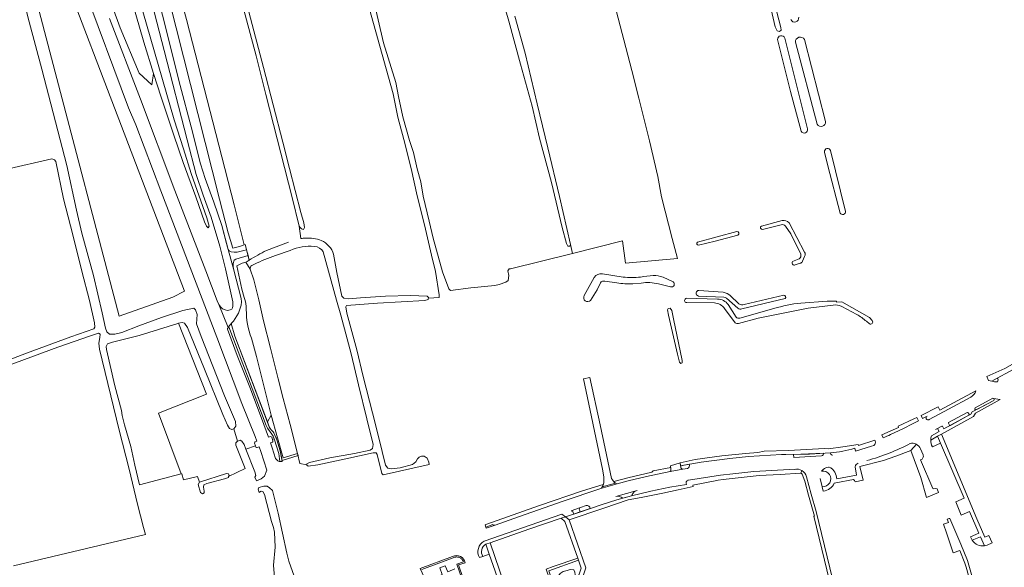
# Model space of a CAD drawing. Header units: metres. Extents: x 209813 to 223847, y 571801 to 587119.
# Tile 295 of 656: x 219602 to 220094, y 576558 to 576831. Entities that reach past the tile are written whole.
import ezdxf

# ---------------------------------------------------------------- set-up
doc = ezdxf.new("R2010")
doc.units = ezdxf.units.M
for name, color, linetype, lineweight in [('B-RO-GR-BEPLANTING_CULTUUR_BOSPLANTSOEN-GV', 8, 'Continuous', 0), ('B-RO-GR-BEPLANTING_CULTUUR_HEESTERS-GV', 8, 'Continuous', 0), ('B-RO-GR-BOS_GEMENGD-GV', 8, 'Continuous', 0), ('B-RO-GR-BOUWLAND-GV', 8, 'Continuous', 0), ('B-RO-GR-GRAS-GV', 8, 'Continuous', 0), ('B-RO-GR-HAAG-GV', 8, 'Continuous', 0), ('B-RO-OG-TERREIN_CULTUURSCHEIDING-GV', 8, 'Continuous', 0), ('B-RO-OG-WATER_GREPPEL-GV', 8, 'Continuous', 0), ('B-RO-OG-WEG-GV', 8, 'Continuous', 0), ('B-RO-VH-ONVERHARD-GV', 8, 'Continuous', 0), ('B-RO-VH-VERHARDING_HALFVERHARDING-GV', 8, 'Continuous', 0), ('B-RO-VH-VERHARDING_PUIN-GV', 8, 'Continuous', 0), ('B-RO-VH-VERHARDING_STRAATBAKSTEEN-GV', 8, 'Continuous', 0), ('B-RO-VH-VERHARDING_TEGEL-GV', 8, 'Continuous', 0)]:
    doc.layers.add(name, color=color, linetype=linetype, lineweight=lineweight)

msp = doc.modelspace()

# ---------------------------------------------------------------- linework, layer by layer
at = {"layer": 'B-RO-GR-BEPLANTING_CULTUUR_BOSPLANTSOEN-GV', "flags": 128}
for points in [[(219717.012, 576711.22), (219716.436, 576713.466), (219710.324, 576711.719), (219709.439, 576711.222), (219709.044, 576709.513), (219709.017, 576708.203), (219709.144, 576706.795), (219712.971, 576692.009), (219713.203, 576690.412), (219713.027, 576688.73), (219711.711, 576684.746), (219709.151, 576680.663), (219708.077, 576679.486)], [(219714.482, 576692.532), (219713.391, 576696.731), (219710.769, 576708.427), (219713.514, 576709.758), (219715.358, 576710.223)], [(219708.077, 576679.486), (219709.763, 576673.169), (219726.065, 576630.465), (219728.003, 576633.799), (219727.256, 576636.506), (219720.649, 576663.05), (219718.113, 576672.238)]]:
    msp.add_lwpolyline(points, dxfattribs=at)
at = {"layer": 'B-RO-GR-BEPLANTING_CULTUUR_BOSPLANTSOEN-GV'}
for points in [[(219716.491, 576710.909, -0.0017113), (219717.012, 576711.22)], [(219715.575, 576686.526, 0.1043925), (219714.482, 576692.532)], [(219718.113, 576672.238, -0.0921081), (219715.575, 576686.526)]]:
    msp.add_lwpolyline(points, format="xyb", dxfattribs=at)
at = {"layer": 'B-RO-GR-BEPLANTING_CULTUUR_HEESTERS-GV', "flags": 128}
for points in [[(220079.379, 576637.382), (220079.256, 576636.999), (220079.328, 576636.765), (220079.471, 576636.548), (220079.718, 576636.476), (220080.258, 576636.618), (220088.728, 576641.2), (220088.872, 576641.469), (220088.873, 576641.829), (220088.748, 576642.046), (220088.587, 576642.19), (220088.283, 576642.221)], [(220075.411, 576635.209), (220066.177, 576630.153), (220066.105, 576629.824), (220066.737, 576628.528), (220076.318, 576633.775), (220076.381, 576634.029), (220076.381, 576634.263), (220076.316, 576634.512), (220076.166, 576634.76), (220075.972, 576634.944), (220075.694, 576635.119)], [(219870.025, 576545.741), (219872.897, 576546.682), (219871.468, 576551.804), (219871.428, 576553.551), (219872.182, 576554.702), (219873.73, 576555.694), (219875.835, 576556.21), (219877.224, 576556.806), (219879.011, 576556.568), (219879.646, 576555.496), (219879.805, 576554.146), (219879.797, 576552.152), (219880.989, 576552.043), (219882.829, 576557.491), (219881.451, 576561.33), (219866.536, 576556.054)]]:
    msp.add_lwpolyline(points, close=True, dxfattribs=at)
for points in [[(220057.638, 576623.544), (220061.525, 576625.673), (220060.71, 576627.161), (220059.712, 576626.614)], [(220058.071, 576617.985), (220062.221, 576619.744), (220060.727, 576623.294)], [(220003.576, 576614.815), (219988.77, 576614.17)], [(219988.77, 576614.17), (219988.898, 576612.658), (220002.774, 576613.5)], [(220008.067, 576613.848), (220008.169, 576613.85)], [(220019.698, 576615.845), (220019.316, 576617.243)], [(219936.607, 576609.269), (219932.363, 576608.569), (219932.493, 576607.863)], [(219933.567, 576606.839), (219935.765, 576607.215)], [(219881.871, 576586.502), (219882.2, 576585.463), (219887.195, 576587.133)], [(219885.277, 576588.635), (219882.375, 576587.646)], [(219833.647, 576563.272), (219836.742, 576564.336), (219835.181, 576569.337)], [(220084.117, 576568.607), (220082.191, 576573.129), (220078.009, 576571.349)]]:
    msp.add_lwpolyline(points, dxfattribs=at)
at = {"layer": 'B-RO-GR-BEPLANTING_CULTUUR_HEESTERS-GV'}
for points in [[(220057.262, 576621.394, 0.1275882), (220058.071, 576617.985)], [(220002.774, 576613.5, 0.5183128), (220003.576, 576614.815)], [(220007.188, 576615.03, 0.4138485), (220008.067, 576613.848)], [(220019.316, 576617.243, -0.0528389), (220007.188, 576615.03)], [(219935.765, 576607.215, 0.4771634), (219936.607, 576609.269)], [(219882.375, 576587.646, 0.4176428), (219881.871, 576586.502)], [(219887.195, 576587.133, 0.4871118), (219885.277, 576588.635)], [(220078.009, 576571.349, 0.3045804), (220084.117, 576568.607)]]:
    msp.add_lwpolyline(points, format="xyb", dxfattribs=at)
at = {"layer": 'B-RO-GR-BOS_GEMENGD-GV', "flags": 128}
for points in [[(219669.274, 576804.421), (219664.342, 576819.975), (219652.69, 576860.41), (219635.185, 576927.23), (219625.188, 576968.979), (219602.594, 576957.965), (219610.628, 576939.663), (219624.182, 576906.683), (219637.284, 576869.184), (219652.645, 576827.168), (219662.132, 576804.579), (219668.457, 576798.706)], [(219580.973, 576947.433), (219584.36, 576940.942), (219652.05, 576683.143), (219678.934, 576692.744), (219684.695, 576695.625), (219591.561, 576939.502), (219585.71, 576949.741)]]:
    msp.add_lwpolyline(points, close=True, dxfattribs=at)
at = {"layer": 'B-RO-GR-BOUWLAND-GV', "flags": 128}
msp.add_lwpolyline([(219779.245, 576840.411), (219784.135, 576819.728), (219790.259, 576799.881), (219791.488, 576792.819), (219793.707, 576782.703), (219797.114, 576770.868), (219798.96, 576764.926), (219800.825, 576756.829), (219802.755, 576750.303), (219803.901, 576743.157), (219806.858, 576730.587), (219808.924, 576722.19), (219813.507, 576705.28), (219816.609, 576696.868), (219817.579, 576696.035), (219827.73, 576697.402), (219839.668, 576698.555), (219841.838, 576699.109), (219845.21, 576700.233), (219846.244, 576700.953), (219846.675, 576703.441), (219846.17, 576705.895), (219846.753, 576706.882), (219847.505, 576706.883), (219878.48, 576714.521), (219877.411, 576718.918), (219877.162, 576718.15), (219876.143, 576718.148), (219875.406, 576719.483), (219873.324, 576727.563), (219867.948, 576750.015), (219862.004, 576772.033), (219858.224, 576788.009), (219852.382, 576808.958), (219846.656, 576830.458), (219841.789, 576847.25)], dxfattribs=at)
at = {"layer": 'B-RO-GR-GRAS-GV', "flags": 128}
for points in [[(219688.405, 576864.589), (219685.626, 576863.95), (219685.8, 576863.521), (219677.564, 576861.324), (219685.688, 576831.275), (219701.768, 576768.621), (219709.501, 576738.766), (219714.5, 576718.845), (219715.016, 576718.97), (219717.012, 576711.22)], [(219742.78, 576721.971), (219741.96, 576728.206), (219738.449, 576742.378), (219725.383, 576793.859), (219720.446, 576813.156), (219712.672, 576842.435), (219707.434, 576861.431), (219708.05, 576861.77), (219706.216, 576867.639), (219704.416, 576868.633)], [(219708.05, 576861.77), (219709.253, 576862.034), (219709.755, 576861.668), (219710.375, 576859.932), (219724.228, 576807.3), (219733.734, 576770.075), (219737.193, 576756.854), (219742.802, 576734.887), (219744.296, 576729.729), (219744.683, 576727.508), (219744.15, 576726.539), (219743.198, 576726.771), (219742.462, 576727.505), (219741.96, 576728.206)], [(219759.176, 576714.106), (219760.797, 576705.055), (219763.202, 576693.252), (219764.289, 576692.185), (219766.694, 576691.938), (219772.655, 576692.397), (219785.094, 576693.267), (219797.534, 576693.552), (219805.834, 576693.264), (219806.554, 576692.463), (219806.51, 576692.266), (219811.91, 576692.56), (219811.854, 576693.939), (219810.017, 576705.509), (219807.968, 576713.655), (219804.539, 576728.73), (219800.878, 576743.286), (219797.836, 576756.875), (219794.208, 576771.381), (219791.236, 576782.532), (219788.831, 576794.235), (219785.423, 576806.754), (219777.13, 576836.433)], [(219849.559, 576832.95), (219854.779, 576814.572), (219860.794, 576789.165), (219866.186, 576767.196), (219871.899, 576742.974), (219877.411, 576718.918), (219878.48, 576714.521), (219903.455, 576720.866), (219904.955, 576709.627), (219930.868, 576712.014), (219928.122, 576721.964), (219922.932, 576742.814), (219921.097, 576752.998), (219916.83, 576770.76), (219911.572, 576792.027), (219908.012, 576805.865), (219907.071, 576809.738), (219900.262, 576835.873)], [(219588.32, 576658.13), (219605.778, 576664.768), (219628.043, 576672.866), (219639.459, 576676.84), (219639.976, 576677.743), (219639.756, 576679.846), (219637.201, 576690.981), (219633.523, 576705.604), (219628.888, 576723.749), (219624.353, 576741.745), (219620.435, 576760.425), (219619.782, 576761.293), (219618.43, 576761.686), (219595.325, 576756.415)], [(219725.612, 576716.02), (219736.674, 576720.117)], [(219717.566, 576706.708), (219719.292, 576701.406), (219721.759, 576691.31), (219724.15, 576680.808), (219727.615, 576667.184), (219731.438, 576651.961), (219733.967, 576642.034), (219737.521, 576629.166), (219741.195, 576614.685), (219742.369, 576609.604), (219745.798, 576609.021), (219745.822, 576609.515), (219747.174, 576610.201), (219757.207, 576612.504), (219769.611, 576614.726), (219777.357, 576616.357), (219778.592, 576617.11), (219778.839, 576619.181), (219775.815, 576631.968), (219771.515, 576649.012), (219767.852, 576664.47), (219765.904, 576671.915), (219762.781, 576683.8), (219760.533, 576691.127), (219754.003, 576715.278)], [(219737.517, 576716.031), (219730.185, 576713.542)], [(219599.264, 576558.502), (219665.159, 576574.298), (219664.251, 576577.733), (219661.312, 576589.368), (219657.162, 576606.779), (219652.09, 576626.243), (219642.246, 576666.825), (219641.858, 576669.796), (219642.421, 576672.536), (219642.569, 576674.306), (219641.85, 576674.773), (219637.794, 576673.464), (219621.421, 576667.796), (219591.228, 576656.614)]]:
    msp.add_lwpolyline(points, dxfattribs=at)
at = {"layer": 'B-RO-GR-GRAS-GV'}
for points in [[(219745.199, 576722.193, -0.0910881), (219753.004, 576721.036)], [(219749.559, 576718, 0.1339512), (219737.517, 576716.031)], [(219753.004, 576721.036, -0.2091349), (219759.176, 576714.106)]]:
    msp.add_lwpolyline(points, format="xyb", dxfattribs=at)
at = {"layer": 'B-RO-GR-GRAS-GV', "flags": 128}
msp.add_lwpolyline([(219662.238, 576598.942), (219682.975, 576604.444), (219671.68, 576634.792), (219695.723, 576644.309), (219681.72, 576679.679), (219681.37, 576679.606), (219662.075, 576673.6), (219648.72, 576670.241), (219646.35, 576669.385), (219645.634, 576668.115), (219645.736, 576666.562), (219649.954, 576648.416), (219653.228, 576636.08), (219653.616, 576633.626), (219654.808, 576629.019), (219657.913, 576618.186), (219659.964, 576608.837)], close=True, dxfattribs=at)
at = {"layer": 'B-RO-GR-HAAG-GV', "flags": 128}
for points in [[(219818.549, 576563.194), (219802.299, 576557.191)], [(219803.254, 576556.798), (219818.792, 576562.537), (219819.219, 576562.74), (219819.569, 576562.864), (219819.93, 576562.951), (219820.236, 576562.994), (219820.607, 576563.01), (219820.977, 576562.988), (219821.344, 576562.926), (219821.701, 576562.827), (219821.99, 576562.716), (219822.322, 576562.55), (219822.635, 576562.35), (219822.831, 576562.199), (219823.061, 576561.991), (219823.311, 576561.717), (219823.531, 576561.418), (219823.66, 576561.206), (219823.799, 576560.93), (219823.934, 576560.584), (219820.673, 576559.436), (219825.928, 576544.087)], [(219826.362, 576544.982), (219821.56, 576559.006), (219824.761, 576560.133)]]:
    msp.add_lwpolyline(points, dxfattribs=at)
at = {"layer": 'B-RO-OG-TERREIN_CULTUURSCHEIDING-GV', "flags": 128}
for points in [[(220002.08, 576602.184), (220003.114, 576598.082)], [(219740.227, 576551.102), (219736.875, 576560.956), (219735.877, 576564.841), (219731.494, 576584.803), (219728.678, 576596.251), (219727.185, 576597.594), (219726.044, 576598.289), (219724.391, 576598.354), (219721.787, 576597.72), (219721.556, 576596.856), (219722.046, 576595.166)], [(219722.046, 576595.166), (219722.097, 576595.32), (219722.914, 576595.839), (219723.783, 576595.723), (219724.587, 576594.138), (219728.163, 576580.7), (219729.22, 576577.696), (219729.657, 576575.375), (219729.952, 576567.844), (219729.08, 576558.876), (219729.673, 576552.815)], [(219818.549, 576563.194), (219802.299, 576557.191), (219807.487, 576546.021), (219810.543, 576539.377), (219814.577, 576523.211), (219835.868, 576528.491)], [(219831.405, 576546.015), (219831.172, 576546.675), (219826.362, 576544.982), (219821.56, 576559.006), (219824.761, 576560.133)], [(219812.237, 576548.652), (219810.477, 576552.982), (219813.293, 576554.25), (219812.167, 576557.559), (219814.913, 576558.545), (219816.145, 576555.552), (219819.665, 576557.031)]]:
    msp.add_lwpolyline(points, dxfattribs=at)
at = {"layer": 'B-RO-OG-TERREIN_CULTUURSCHEIDING-GV'}
msp.add_lwpolyline([(219824.761, 576560.133, 0.518179), (219818.549, 576563.194)], format="xyb", dxfattribs=at)
at = {"layer": 'B-RO-OG-WATER_GREPPEL-GV', "flags": 128}
for points in [[(219744.15, 576726.539), (219744.683, 576727.508), (219744.296, 576729.729), (219742.802, 576734.887), (219737.193, 576756.854), (219733.734, 576770.075), (219724.228, 576807.3), (219710.375, 576859.932), (219709.755, 576861.668), (219709.253, 576862.034), (219708.135, 576861.816), (219707.434, 576861.431), (219712.672, 576842.435), (219720.446, 576813.156), (219725.383, 576793.859), (219738.449, 576742.378), (219741.96, 576728.206), (219742.462, 576727.505), (219743.198, 576726.771)], [(219926.392, 576683.701), (219930.852, 576664.276), (219931.803, 576660.23), (219932.555, 576659.63), (219933.173, 576659.965), (219933.238, 576661.167), (219928.866, 576681.902), (219927.958, 576686.058), (219927.205, 576687.209), (219926.187, 576687.124), (219925.77, 576686.306)], [(219706.748, 576603.139), (219706.939, 576603.664), (219706.687, 576604.498), (219705.602, 576604.631), (219692.282, 576600.37), (219691.566, 576599.233), (219692.707, 576595.16), (219693.626, 576594.594), (219694.494, 576595.096), (219694.576, 576595.931), (219694.122, 576597.867), (219694.371, 576598.97), (219695.907, 576599.64), (219704.687, 576602.024), (219706.606, 576602.745)]]:
    msp.add_lwpolyline(points, close=True, dxfattribs=at)
for points in [[(219973.508, 576847.802), (219973.946, 576847.876), (219974.799, 576847.259), (219977.687, 576836.259), (219979.586, 576827.578), (219980.524, 576825.676), (219981.727, 576825.393), (219982.578, 576825.996), (219982.409, 576827.348), (219977.354, 576847.246), (219976.381, 576851.023)], [(219841.789, 576847.25), (219846.656, 576830.458), (219852.382, 576808.958), (219858.224, 576788.009), (219862.004, 576772.033), (219867.948, 576750.015), (219873.324, 576727.563), (219875.406, 576719.483), (219876.143, 576718.148), (219877.162, 576718.15), (219877.411, 576718.918), (219871.899, 576742.974), (219866.186, 576767.196), (219860.794, 576789.165), (219854.779, 576814.572), (219849.559, 576832.95)], [(219980.848, 576821.294), (219987.286, 576795.456), (219992.617, 576775.587)], [(219995.714, 576776.776), (219984.348, 576822.023)], [(219989.706, 576819.977), (220000.639, 576779.105)], [(220004.764, 576780.422), (219994.205, 576821.36)], [(220014.789, 576735.549), (220007.226, 576765.85)], [(220004.308, 576765.158), (220005.929, 576758.214), (220012.007, 576734.692)], [(219983.074, 576730.965), (219972.782, 576728.19)], [(219973.332, 576726.515), (219982.661, 576728.84)], [(219984.703, 576728.218), (219987.504, 576724.317), (219992.392, 576714.13)], [(219994.318, 576715.249), (219986.548, 576729.867)], [(219960.526, 576725.412), (219940.858, 576720.126)], [(219941.287, 576718.629), (219949.589, 576720.63), (219961.028, 576723.719)], [(219754.003, 576715.278), (219760.533, 576691.127), (219762.781, 576683.8), (219765.904, 576671.915), (219767.852, 576664.47), (219771.515, 576649.012), (219775.815, 576631.968), (219778.839, 576619.181), (219778.592, 576617.11), (219777.357, 576616.357), (219769.611, 576614.726), (219757.207, 576612.504), (219747.174, 576610.201), (219745.822, 576609.515), (219745.79, 576608.847), (219746.392, 576608.263), (219751.351, 576608.955), (219765.307, 576611.931), (219778.828, 576615.023), (219780.482, 576614.975), (219780.9, 576614.141), (219783.269, 576604.726), (219783.837, 576603.976), (219806.874, 576609.219), (219806.689, 576610.371), (219805.868, 576612.374), (219804.364, 576613.34), (219803.078, 576613.388), (219801.893, 576612.902), (219800.959, 576611.966), (219800.243, 576610.429), (219798.492, 576609.24), (219792.399, 576607.445), (219787.924, 576607.004), (219786.254, 576607.269), (219785.083, 576608.837), (219781.656, 576622.458), (219778.616, 576634.911), (219773.981, 576653.073), (219770.722, 576666.461), (219765.786, 576684.639), (219765.28, 576687.828), (219765.63, 576688.563), (219780.991, 576689.721), (219804.752, 576691.108), (219806.338, 576691.478), (219806.554, 576692.463), (219805.834, 576693.264), (219797.534, 576693.552), (219785.094, 576693.267), (219772.655, 576692.397), (219766.694, 576691.938), (219764.289, 576692.185), (219763.202, 576693.252), (219760.797, 576705.055), (219759.176, 576714.106)], [(219991.585, 576711.908), (219988.305, 576710.491)], [(219993.293, 576710.595), (219994.321, 576713.059)], [(219715.358, 576710.223), (219717.566, 576706.708)], [(219718.308, 576708.44), (219719.656, 576709.142)], [(219989.595, 576708.852), (219992.082, 576709.62)], [(219889.209, 576702.565), (219884.224, 576693.475)], [(219903.694, 576702.764), (219893.341, 576704.327)], [(219928.61, 576700.391), (219923.608, 576702.625)], [(219887.418, 576691.114), (219890.698, 576696.314), (219892.343, 576699.842)], [(219894.617, 576700.713), (219900.515, 576699.882)], [(219908.507, 576699.393), (219912.783, 576699.756)], [(219921.343, 576699.321), (219927.339, 576697.873)], [(219950.817, 576691.722), (219935.3, 576692.158)], [(219941.278, 576693.279), (219953.982, 576692.658)], [(219953.696, 576695.127), (219941.55, 576696.094)], [(219955.364, 576692.234), (219960.933, 576687.177)], [(219961.488, 576689.43), (219957.205, 576693.503)], [(219983.846, 576693.681), (219964.101, 576688.993)], [(219935.469, 576689.961), (219949.289, 576689.792)], [(219960.134, 576682.801), (219956.165, 576689.017)], [(219961.371, 576679.545), (219971.099, 576682.263), (219996.069, 576687.253), (220008.539, 576688.728)], [(219962.973, 576686.812), (219984.573, 576692.003)], [(220028.08, 576680.999), (220026.701, 576682.471), (220012.839, 576690.452), (220010.287, 576690.154), (220010.216, 576690.76), (220005.63, 576690.683), (219992.374, 576689.686)], [(220012.837, 576688.122), (220020.347, 576684.101)], [(219954.378, 576687.019), (219959.621, 576679.891)], [(219979.009, 576686.97), (219961.974, 576682.238)], [(220025.132, 576680.665), (220026.69, 576679.377)]]:
    msp.add_lwpolyline(points, dxfattribs=at)
at = {"layer": 'B-RO-OG-WATER_GREPPEL-GV'}
for points in [[(219987.458, 576831.24, 0.8748846), (219991.343, 576832.453)], [(219984.348, 576822.023, 0.8980775), (219980.848, 576821.294)], [(219994.205, 576821.36, 0.7849388), (219989.706, 576819.977)], [(219992.617, 576775.587, 0.9412198), (219995.714, 576776.776)], [(220000.639, 576779.105, 0.852914), (220004.764, 576780.422)], [(220007.226, 576765.85, 0.9966016), (220004.308, 576765.158)], [(220012.007, 576734.692, 0.784639), (220014.789, 576735.549)], [(219972.782, 576728.19, 0.9017014), (219973.332, 576726.515)], [(219982.661, 576728.84, -0.2732658), (219984.703, 576728.218)], [(219986.548, 576729.867, 0.2105959), (219983.074, 576730.965)], [(219745.199, 576722.193, 0.0279889), (219742.78, 576721.971)], [(219961.028, 576723.719, 0.9036137), (219960.526, 576725.412)], [(219749.559, 576718, -0.2735458), (219754.003, 576715.278)], [(219940.858, 576720.126, 0.8235863), (219941.287, 576718.629)], [(219725.612, 576716.02, 0.0141608), (219717.012, 576711.22)], [(219719.656, 576709.142, -0.0298826), (219730.185, 576713.542)], [(219992.392, 576714.13, -0.3156847), (219991.585, 576711.908)], [(219994.321, 576713.059, 0.2214608), (219994.318, 576715.249)], [(219716.491, 576710.909, 0.0019552), (219715.358, 576710.223)], [(219717.566, 576706.708, -0.3657146), (219718.308, 576708.44)], [(219988.305, 576710.491, 0.8443289), (219989.595, 576708.852)], [(219992.082, 576709.62, 0.2243054), (219993.293, 576710.595)], [(219893.341, 576704.327, 0.2934226), (219889.209, 576702.565)], [(219912.411, 576702.713, -0.0586211), (219903.694, 576702.764)], [(219918.723, 576703.564, 0.0277335), (219912.411, 576702.713)], [(219923.608, 576702.625, 0.1185149), (219918.723, 576703.564)], [(219892.343, 576699.842, -0.2988758), (219894.617, 576700.713)], [(219900.515, 576699.882, 0.0604388), (219908.507, 576699.393)], [(219912.783, 576699.756, -0.102683), (219921.343, 576699.321)], [(219927.339, 576697.873, 0.9037599), (219928.61, 576700.391)], [(219884.224, 576693.475, 0.8664073), (219887.418, 576691.114)], [(219935.3, 576692.158, 0.8871564), (219935.469, 576689.961)], [(219941.55, 576696.094, 0.9250236), (219941.278, 576693.279)], [(219957.205, 576693.503, 0.1355103), (219953.696, 576695.127)], [(219953.982, 576692.658, -0.166311), (219955.364, 576692.234)], [(219984.573, 576692.003, 0.7416504), (219983.846, 576693.681)], [(219949.289, 576689.792, -0.2280046), (219954.378, 576687.019)], [(219956.165, 576689.017, 0.2378914), (219950.817, 576691.722)], [(219960.933, 576687.177, 0.3075075), (219962.973, 576686.812)], [(219964.101, 576688.993, -0.2116663), (219961.488, 576689.43)], [(219992.374, 576689.686, 0.0595766), (219979.009, 576686.97)], [(220008.539, 576688.728, -0.1335205), (220012.837, 576688.122)], [(219961.974, 576682.238, -0.2888191), (219960.134, 576682.801)], [(220020.347, 576684.101, -0.0380662), (220025.132, 576680.665)], [(219959.621, 576679.891, 0.1521532), (219961.371, 576679.545)], [(220026.69, 576679.377, 0.8505133), (220028.08, 576680.999)]]:
    msp.add_lwpolyline(points, format="xyb", dxfattribs=at)
at = {"layer": 'B-RO-OG-WEG-GV', "flags": 128}
for points in [[(219591.561, 576939.502), (219684.695, 576695.625), (219678.934, 576692.744), (219652.05, 576683.143), (219584.36, 576940.942)], [(219647.197, 576831.825), (219662.739, 576791.487), (219679.85, 576745.998), (219695.37, 576705.85), (219701.004, 576690.824), (219701.871, 576688.963), (219702.645, 576687.948), (219703.67, 576686.912), (219704.953, 576686.323), (219706.182, 576686.094), (219707.592, 576686.346), (219708.272, 576686.753), (219708.613, 576687.402), (219708.88, 576688.224), (219708.918, 576689.3), (219708.864, 576690.425), (219705.179, 576706.847), (219702.325, 576718.162), (219697.974, 576732.568), (219694.083, 576743.562), (219690.46, 576753.972), (219686.06, 576771.205), (219674.522, 576815.91), (219658.623, 576877.825)], [(219663.937, 576835.352), (219679.593, 576781.149), (219684.243, 576766.747), (219688.085, 576754.362), (219695.865, 576732.247), (219697.107, 576728.107), (219696.573, 576727.372), (219695.654, 576728.072), (219694.732, 576730.325), (219690.389, 576742.776), (219684.085, 576759.917), (219679.407, 576773.57), (219673.034, 576792.564), (219669.274, 576804.421), (219668.457, 576798.706), (219662.132, 576804.579), (219652.645, 576827.168), (219637.284, 576869.184)], [(219664.697, 576867.846), (219673.678, 576833.469), (219682.622, 576798.404), (219688.116, 576777.703), (219692.633, 576759.328), (219695.1, 576751.861), (219699.317, 576740.049), (219703.274, 576728.461), (219706.504, 576716.435), (219706.99, 576715.77), (219707.996, 576715.39), (219709.458, 576715.125), (219711.083, 576715.2), (219715.689, 576716.363), (219715.016, 576718.97), (219714.5, 576718.845)], [(219714.5, 576718.845), (219712.088, 576718), (219708.77, 576717.197), (219706.585, 576724.818), (219702.238, 576741.598), (219680.5, 576827.156), (219671.575, 576863.001), (219676.28, 576866.075)], [(219602.657, 576847.92), (219607.175, 576830.226), (219613.471, 576806.572), (219626.032, 576758.363), (219630.823, 576736.21), (219633.495, 576724.708), (219639.321, 576703.492), (219643.656, 576684.895), (219645.287, 576677.149), (219645.974, 576675.447), (219647.312, 576674.163), (219649.934, 576674.167), (219653.456, 576675.107), (219661.968, 576678.392), (219673.184, 576682.5), (219683.916, 576686.072), (219689.308, 576687.232), (219690.161, 576686.382), (219690.966, 576684.062), (219690.722, 576679.386), (219692.969, 576672.993), (219704.668, 576643.386), (219710.097, 576630.652), (219710.284, 576628.331), (219709.334, 576626.927), (219711.206, 576620.887), (219712.474, 576621.256), (219713.36, 576620.89), (219714.448, 576619.071), (219715.336, 576616.83)], [(219720.116, 576618.537), (219719.661, 576619.776), (219719.742, 576620.253), (219720.025, 576620.437), (219720.901, 576620.767), (219719.99, 576623.112), (219713.375, 576639.657), (219700.875, 576672.733), (219672.9, 576745.847), (219660.351, 576778.799), (219656.787, 576787.27), (219634.256, 576847.692)], [(219729.531, 576621.902), (219728.957, 576623.327), (219728.388, 576624.37), (219726.137, 576627.337), (219725.508, 576628.563), (219718.504, 576647.133), (219706.764, 576677.915), (219706.202, 576677.109), (219706.113, 576676.803), (219711.081, 576663.59), (219717.399, 576647.691), (219723.088, 576632.351), (219726.656, 576622.772), (219727.616, 576623.079), (219727.95, 576623.033), (219728.254, 576622.746), (219728.651, 576621.588)], [(219731.143, 576622.478), (219728.003, 576633.799), (219726.065, 576630.465), (219727.004, 576628), (219727.486, 576627.14), (219727.96, 576626.503), (219728.969, 576625.406), (219729.31, 576624.913), (219730.516, 576622.254)]]:
    msp.add_lwpolyline(points, dxfattribs=at)
for points in [[(219722.792, 576615.582), (219721.936, 576617.972), (219720.997, 576617.609), (219720.592, 576617.637), (219720.355, 576617.888), (219720.116, 576618.537), (219715.336, 576616.83), (219719.811, 576605.536), (219720.398, 576603.683), (219719.875, 576602.881), (219720.697, 576600.936), (219722.905, 576601.945), (219724.651, 576603.329), (219725.763, 576606.385)], [(219728.427, 576617.518), (219730.183, 576612.186), (219730.749, 576611.475), (219731.254, 576611.034), (219731.899, 576610.741), (219732.37, 576610.698), (219731.741, 576614.597), (219729.677, 576621.539), (219729.531, 576621.902), (219728.651, 576621.588), (219728.891, 576620.889), (219728.838, 576620.463), (219728.562, 576620.256), (219727.608, 576619.936)], [(219733.43, 576611.225), (219741.434, 576613.594), (219741.195, 576614.685), (219733.98, 576612.451), (219731.143, 576622.478), (219730.516, 576622.254), (219730.85, 576621.456), (219732.494, 576616.063)]]:
    msp.add_lwpolyline(points, close=True, dxfattribs=at)
at = {"layer": 'B-RO-VH-ONVERHARD-GV', "flags": 128}
msp.add_lwpolyline([(219711.172, 576620.855), (219709.334, 576626.927), (219708.383, 576626.642), (219707.147, 576627.074), (219706.159, 576628.843), (219703.93, 576634.117), (219694.663, 576656.731), (219686.149, 576677.609), (219684.677, 576679.678), (219683.474, 576680.043), (219681.72, 576679.679), (219695.723, 576644.309), (219671.68, 576634.792), (219682.975, 576604.444), (219683.304, 576604.531), (219684.232, 576601.466), (219691.155, 576603.248), (219692.282, 576600.37), (219705.602, 576604.631), (219706.687, 576604.498), (219706.939, 576603.664), (219706.748, 576603.139), (219715.053, 576607.13), (219710.307, 576618.882), (219710.338, 576620.051)], close=True, dxfattribs=at)
at = {"layer": 'B-RO-VH-VERHARDING_HALFVERHARDING-GV', "flags": 128}
for points in [[(219658.623, 576877.825), (219674.522, 576815.91), (219686.06, 576771.205), (219690.46, 576753.972), (219694.083, 576743.562), (219697.974, 576732.568), (219702.325, 576718.162), (219705.179, 576706.847), (219708.864, 576690.425), (219708.918, 576689.3), (219708.88, 576688.224), (219708.613, 576687.402), (219708.272, 576686.753), (219707.592, 576686.346), (219706.182, 576686.094), (219704.953, 576686.323), (219703.67, 576686.912), (219702.645, 576687.948), (219701.871, 576688.963), (219706.523, 576677.57), (219707.162, 576678.483), (219709.151, 576680.663), (219711.711, 576684.746), (219713.027, 576688.73), (219713.203, 576690.412), (219712.971, 576692.009), (219709.144, 576706.795), (219705.755, 576719.448), (219703.274, 576728.461), (219699.317, 576740.049), (219695.1, 576751.861), (219692.633, 576759.328), (219688.116, 576777.703), (219682.622, 576798.404), (219673.678, 576833.469)], [(219706.764, 576677.915), (219718.504, 576647.133), (219725.508, 576628.563), (219726.137, 576627.337), (219728.388, 576624.37), (219728.957, 576623.327), (219729.677, 576621.539), (219731.741, 576614.597), (219732.37, 576610.698), (219732.662, 576610.67), (219733.523, 576610.744), (219732.494, 576616.063), (219730.85, 576621.456), (219729.31, 576624.913), (219728.969, 576625.406), (219727.96, 576626.503), (219727.486, 576627.14), (219727.004, 576628), (219709.763, 576673.169), (219708.077, 576679.486)]]:
    msp.add_lwpolyline(points, dxfattribs=at)
at = {"layer": 'B-RO-VH-VERHARDING_PUIN-GV', "flags": 128}
msp.add_lwpolyline([(219716.436, 576713.466), (219715.689, 576716.363), (219711.083, 576715.2), (219709.458, 576715.125), (219707.996, 576715.39), (219706.99, 576715.77), (219706.504, 576716.435), (219709.144, 576706.795), (219709.017, 576708.203), (219709.044, 576709.513), (219709.439, 576711.222), (219710.324, 576711.719)], close=True, dxfattribs=at)
at = {"layer": 'B-RO-VH-VERHARDING_STRAATBAKSTEEN-GV', "flags": 128}
for points in [[(219899.86, 576599.83), (219899.234, 576600.413), (219898.409, 576601.443), (219897.971, 576602.17), (219892.286, 576628.922), (219887.036, 576652.521), (219883.902, 576651.882), (219893.371, 576606.919), (219894.053, 576602.95), (219894.089, 576600.237), (219893.861, 576599.36), (219893.497, 576598.452), (219893.284, 576598.025)], [(220090.489, 576652.274), (220087.714, 576650.752), (220089.152, 576650.373), (220090.561, 576650.436)], [(219932.493, 576607.863), (219932.118, 576609.952), (219927.341, 576608.446), (219927.574, 576606.491), (219927.515, 576606.187), (219927.43, 576605.984), (219927.313, 576605.819), (219927.182, 576605.724), (219933.567, 576606.839)], [(220009.31, 576605.301), (220008.346, 576606.6), (220007.425, 576607.518), (220006.643, 576607.81), (220006.25, 576607.801)], [(220009.08, 576599.858), (220009.924, 576599.999)], [(219909.902, 576595.928), (219910.689, 576596.231), (219899.987, 576593.275)], [(220003.114, 576598.082), (220003.649, 576595.938)], [(219903.577, 576592.3), (219907.92, 576593.488)], [(219882.375, 576587.646), (219877.716, 576586.027)], [(219878.696, 576585.415), (219878.973, 576584.379)], [(219878.973, 576584.379), (219882.2, 576585.463), (219881.871, 576586.502)]]:
    msp.add_lwpolyline(points, dxfattribs=at)
at = {"layer": 'B-RO-VH-VERHARDING_STRAATBAKSTEEN-GV'}
for points in [[(220090.561, 576650.436, 0.4308815), (220090.489, 576652.274)], [(219933.567, 576606.839, -0.4747408), (219932.493, 576607.863)], [(220006.25, 576607.801, 0.2250182), (220002.809, 576605.879)], [(220002.809, 576605.879, -1.1236288), (220003.114, 576598.082)], [(220010.314, 576601.991, 0.1551269), (220009.31, 576605.301)], [(220003.649, 576595.938, 0.2879156), (220009.091, 576599.881)], [(219907.92, 576593.488, -0.2338983), (219909.902, 576595.928)], [(219899.987, 576593.275, -0.2603094), (219903.577, 576592.3)], [(219877.716, 576586.027, -0.4260555), (219878.696, 576585.415)]]:
    msp.add_lwpolyline(points, format="xyb", dxfattribs=at)
at = {"layer": 'B-RO-VH-VERHARDING_STRAATBAKSTEEN-GV', "flags": 128}
for points in [[(219892.609, 576597.115), (219900.781, 576599.599), (219899.86, 576599.83), (219893.284, 576598.025), (219893.177, 576597.811), (219892.864, 576597.389)], [(219835.197, 576577.923), (219835.388, 576577.383), (219839.797, 576578.945), (219839.158, 576578.907), (219838.814, 576578.96), (219838.586, 576579.162)]]:
    msp.add_lwpolyline(points, close=True, dxfattribs=at)
at = {"layer": 'B-RO-VH-VERHARDING_TEGEL-GV', "flags": 128}
for points in [[(220108.854, 576662.087), (220108.723, 576662.001), (220105.511, 576660.317), (220104.241, 576662.747), (220094.308, 576657.117), (220085.263, 576653.093), (220086.148, 576651.176), (220087.714, 576650.752), (220090.489, 576652.274), (220102.718, 576658.883)], [(220079.808, 576645.936), (220061.855, 576636.321), (220061.039, 576637.954), (220052.472, 576633.619), (220053.168, 576632.13), (220055.411, 576633.333)], [(220056.533, 576631.622), (220066.134, 576636.793), (220077.294, 576642.846)], [(220062.677, 576624.363), (220078.591, 576633.087), (220079.598, 576634.845), (220091.988, 576641.536), (220088.587, 576642.19), (220088.748, 576642.046), (220088.873, 576641.829), (220088.872, 576641.469), (220088.728, 576641.2), (220078.033, 576635.473), (220077.243, 576634.269), (220076.318, 576633.775), (220063.79, 576626.913), (220063.084, 576628.227), (220062.926, 576628.277), (220062.761, 576628.283), (220060.71, 576627.161), (220061.525, 576625.673), (220057.638, 576623.544)], [(220048.853, 576631.928), (220040.939, 576628.288), (220041.231, 576627.602), (220032.82, 576624.02), (220033.45, 576622.486)], [(220037.25, 576624.105), (220043.313, 576626.934), (220048.539, 576629.629), (220051.081, 576631.002), (220050.327, 576632.617), (220048.853, 576631.928)], [(220056.378, 576631.538), (220056.533, 576631.622)], [(220057.262, 576621.394), (220060.727, 576623.294)], [(220029.485, 576620.92), (220029.408, 576621.316), (220021.22, 576618.575), (220021.094, 576619.075), (220013.403, 576618.052), (220006.183, 576616.938), (220004.188, 576617.105), (219986.2, 576616.139), (219974.056, 576615.856), (219970.982, 576615.139), (219964.796, 576614.606), (219952.894, 576613.51), (219939.644, 576611.624), (219932.118, 576609.952), (219932.363, 576608.569), (219942.687, 576610.272), (219956.956, 576612.237), (219966.235, 576613.186), (219982.773, 576614.13), (219984.999, 576614.129)], [(220019.316, 576617.243), (220019.698, 576615.845), (220027.777, 576618.321), (220028.834, 576618.701)], [(220050.104, 576619.246), (220047.372, 576616.105), (220052.285, 576602.751), (220055.073, 576592.759), (220061.077, 576595.265), (220060.403, 576596.958), (220059.435, 576597.177), (220058.587, 576597.029), (220058.282, 576597.158), (220052.233, 576611.448)], [(219984.999, 576614.129), (219996.783, 576614.401), (220007.188, 576615.03)], [(220009.924, 576599.999), (220018.69, 576601.675), (220019.181, 576601.192), (220019.474, 576600.449), (220023.574, 576601.351), (220021.842, 576608.253), (220033.752, 576611.177), (220039.787, 576613.39), (220047.372, 576616.105)], [(220053.463, 576614.077), (220052.186, 576616.988)], [(219935.275, 576599.243), (219927.062, 576597.778), (219917.493, 576595.778), (219907.92, 576593.488), (219900.614, 576591.475), (219892.81, 576588.994), (219881.631, 576585.275), (219874.875, 576582.999), (219876.708, 576581.489), (219894.01, 576587.423), (219906.256, 576591.522), (219912.775, 576592.697), (219923.466, 576594.786), (219931.115, 576596.551), (219938.618, 576598.245), (219938.464, 576598.801), (219950.483, 576601.244), (219951.111, 576601.402), (219953.675, 576601.63), (219971.672, 576603.751), (219982.064, 576604.236), (219992.237, 576604.871), (219992.462, 576604.853)], [(219989.815, 576606.831), (219968.979, 576605.626), (219958.494, 576604.578), (219952.304, 576603.775), (219936.29, 576601.417)], [(219992.462, 576604.853), (219992.991, 576606.121)], [(219992.462, 576604.853), (219992.818, 576604.666), (219993.038, 576604.372), (219994.354, 576600.894), (219996.171, 576593.923), (219999.218, 576583.432), (219998.845, 576583.308), (220010.67, 576534.619), (220012.336, 576535.025), (220000, 576585.759), (219997.526, 576594.276)], [(220019.479, 576607.98), (220020.266, 576603.897), (220010.314, 576601.991)], [(219997.526, 576594.276), (219995.238, 576603.053)], [(219874.875, 576582.999), (219873.104, 576584.457), (219834.314, 576570.915)], [(219835.181, 576569.337), (219837.282, 576570.02), (219856.686, 576576.82), (219872.731, 576582.393), (219874.875, 576582.999)], [(219872.731, 576582.393), (219874.66, 576580.77), (219881.065, 576562.43)], [(219881.451, 576561.33), (219882.829, 576557.491), (219876.757, 576539.518), (219876.97, 576538.787), (219878.89, 576539.269), (219885.096, 576557.59), (219876.708, 576581.489)], [(220084.013, 576531.713), (220079.825, 576546.642), (220075.648, 576561.176), (220072.365, 576569.422), (220066.801, 576582.224), (220066.41, 576582.211), (220065.526, 576581.838), (220066.105, 576580.274), (220063.607, 576579.376), (220065.075, 576575.041)], [(220065.075, 576575.041), (220068.43, 576565.139), (220071.828, 576566.164), (220074.305, 576559.879), (220074.909, 576557.893), (220082.428, 576531.157)], [(219835.181, 576569.337), (219836.742, 576564.336), (219842.901, 576546.908), (219846.921, 576535.413), (219848.226, 576531.557), (219850.385, 576532.098), (219846.811, 576542.508)], [(219846.539, 576543.297), (219837.282, 576570.02)], [(219831.923, 576562.679), (219833.647, 576563.272)], [(219847.062, 576541.778), (219851.758, 576539.464), (219870.025, 576545.741), (219866.536, 576556.054), (219881.451, 576561.33), (219881.065, 576562.43), (219868.814, 576558.187), (219865.244, 576556.913), (219868.92, 576546.281), (219852.353, 576540.619), (219846.539, 576543.297), (219846.811, 576542.508)]]:
    msp.add_lwpolyline(points, dxfattribs=at)
at = {"layer": 'B-RO-VH-VERHARDING_TEGEL-GV'}
for points in [[(220077.294, 576642.846, 0.1963417), (220079.808, 576645.936)], [(220055.411, 576633.333, 0.9408072), (220056.378, 576631.538)], [(220033.45, 576622.486, 0.0067069), (220037.25, 576624.105)], [(220057.638, 576623.544, 0.0789333), (220057.262, 576621.394)], [(220047.067, 576619.699, -0.0551209), (220025.438, 576611.118)], [(220028.834, 576618.701, 0.3628774), (220029.485, 576620.92)], [(220052.186, 576616.988, 0.3627647), (220046.866, 576619.669)], [(220052.233, 576611.448, 0.424623), (220053.463, 576614.077)], [(220021.107, 576609.898, 0.242565), (220019.479, 576607.98)], [(219995.238, 576603.053, 0.4095053), (219989.204, 576606.737)], [(219936.29, 576601.417, 0.4960091), (219935.275, 576599.243)], [(219834.314, 576570.915, 0.4141492), (219831.923, 576562.679)], [(219833.647, 576563.272, -0.4345577), (219835.181, 576569.337)]]:
    msp.add_lwpolyline(points, format="xyb", dxfattribs=at)
at = {"layer": 'B-RO-VH-VERHARDING_TEGEL-GV', "flags": 128}
for points in [[(220062.677, 576624.363), (220060.727, 576623.294), (220062.221, 576619.744), (220073.903, 576592.306), (220069.752, 576590.5), (220072.543, 576583.891), (220076.69, 576585.696), (220081.283, 576574.874), (220077.141, 576573.102), (220078.009, 576571.349), (220082.191, 576573.129), (220084.117, 576568.607), (220085.39, 576568.915), (220087.913, 576570.006), (220086.348, 576573.719), (220084.272, 576572.841), (220080.358, 576582.027)], [(219918.713, 576606.08), (219918.053, 576605.354), (219905.984, 576602.564), (219899.031, 576600.667), (219899.234, 576600.413), (219899.86, 576599.83), (219900.781, 576599.599), (219906.145, 576601.056), (219915.42, 576603.258), (219927.182, 576605.724), (219927.313, 576605.819), (219927.43, 576605.984), (219927.515, 576606.187), (219927.574, 576606.491), (219927.434, 576607.67)], [(219839.797, 576578.945), (219849.193, 576582.273), (219873.211, 576590.719), (219892.609, 576597.115), (219892.864, 576597.389), (219893.177, 576597.811), (219893.497, 576598.452), (219893.791, 576599.184), (219883.48, 576595.995), (219861.877, 576588.641), (219845.929, 576583.086), (219835.186, 576579.221), (219834.787, 576579.08), (219835.197, 576577.923), (219838.586, 576579.162), (219838.814, 576578.96), (219839.158, 576578.907)]]:
    msp.add_lwpolyline(points, close=True, dxfattribs=at)

doc.saveas('drawing.dxf')
